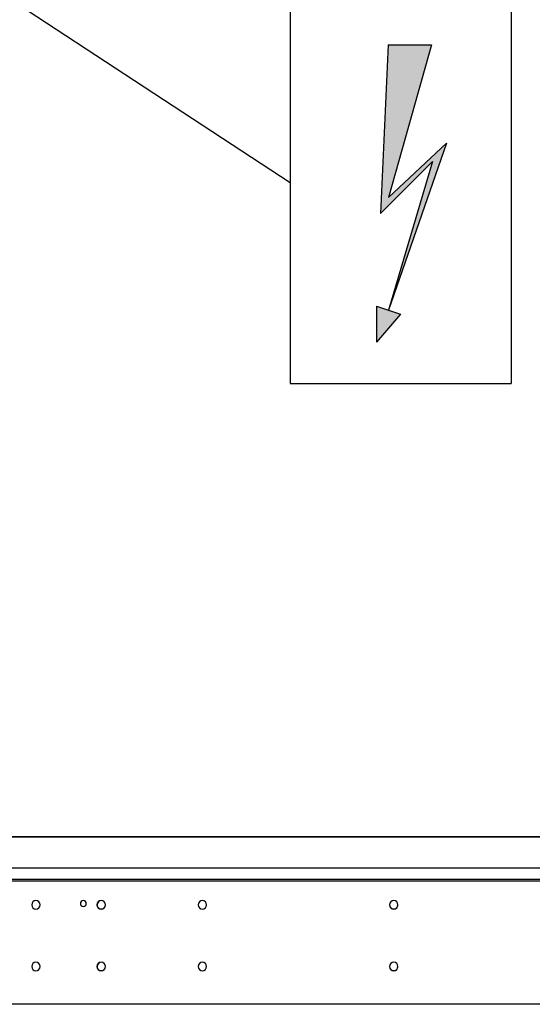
# Model space of a CAD drawing. Extents: x -156717 to 425753, y -51191 to 363295.
# Tile 272 of 502: x 135578 to 135886, y 112052 to 112643. Entities that reach past the tile are written whole.
import ezdxf

# ---------------------------------------------------------------- set-up
doc = ezdxf.new("R2010")
doc.units = 0
doc.header["$LTSCALE"] = 50
doc.layers.get('0').update_dxf_attribs({"linetype": 'CONTINUOUS'})
doc.layers.get('Defpoints').update_dxf_attribs({"linetype": 'CONTINUOUS'})
doc.layers.add('SYMBOLES', color=7, linetype='CONTINUOUS')
doc.layers.add('WL570---_TOEVOER', color=3, linetype='CONTINUOUS')
doc.styles.get("Standard").update_dxf_attribs({"font": 'ARIAL.TTF'})
doc.dimstyles.new('ISO-25', dxfattribs={"dimtxt": 2.5, "dimasz": 2.5, "dimexe": 1.25, "dimexo": 0.625, "dimtad": 1, "dimtih": 1, "dimdec": 4, "dimdsep": 46, "dimtxsty": 'Standard', "dimcen": 2.5, "dimadec": 0, "dimazin": 0, "dimtfac": 1, "dimtdec": 4, "dimtmove": 0, "dimatfit": 3, "dimfxl": 0, "dimtvp": 1, "dimtolj": 1, "dimtzin": 0, "dimarcsym": 0})

# ---------------------------------------------------------------- blocks, each defined once
blk = doc.blocks.new('*D172')
at = {"layer": 'Defpoints', "color": 0, "transparency": 16777216}
for p in [(134545.26, 113381.48), (135940.39, 113381.48), (135156.73, 112051.69)]:
    blk.add_point(p, dxfattribs=at)
at = {"layer": 'WL570---_TOEVOER', "color": 0, "lineweight": -2, "transparency": 16777216}
for p, q in [((135909.14, 113381.48), (134482.76, 113381.48)), ((134545.26, 113256.48), (134545.26, 112794.14)), ((134545.26, 112176.69), (134545.26, 112603.91)), ((135125.48, 112051.69), (134482.76, 112051.69))]:
    blk.add_line(p, q, dxfattribs=at)
at = {"layer": 'WL570---_TOEVOER', "color": 0, "transparency": 16777216}
for points in [[(134524.43, 113256.48), (134566.1, 113256.48), (134545.26, 113381.48)], [(134524.43, 112176.69), (134566.1, 112176.69), (134545.26, 112051.69)]]:
    blk.add_solid(points, dxfattribs=at)
at = {"layer": 'WL570---_TOEVOER', "color": 0, "transparency": 16777216, "insert": (134545.26, 112699.03), "char_height": 125, "attachment_point": 5}
blk.add_mtext('\\A1;1330 HT', dxfattribs=at)
blk = doc.blocks.new('*D173')
at = {"layer": 'Defpoints', "color": 0, "transparency": 16777216}
for p in [(137229.41, 113718.57), (135107.6, 113104.68), (137229.41, 112478.13)]:
    blk.add_point(p, dxfattribs=at)
at = {"layer": 'WL570---_TOEVOER', "color": 0, "lineweight": -2, "transparency": 16777216}
for p, q in [((135107.6, 113135.93), (135107.6, 113781.07)), ((137229.41, 112509.38), (137229.41, 113781.07)), ((135232.6, 113718.57), (137104.41, 113718.57))]:
    blk.add_line(p, q, dxfattribs=at)
at = {"layer": 'WL570---_TOEVOER', "color": 0, "transparency": 16777216}
for points in [[(135232.6, 113739.4), (135232.6, 113697.73), (135107.6, 113718.57)], [(137104.41, 113739.4), (137104.41, 113697.73), (137229.41, 113718.57)]]:
    blk.add_solid(points, dxfattribs=at)
at = {"layer": 'WL570---_TOEVOER', "color": 0, "transparency": 16777216, "insert": (136154.15, 113812.61), "char_height": 125, "attachment_point": 5}
blk.add_mtext('\\A1;2122 HT', dxfattribs=at)
blk = doc.blocks.new('ELEC_BL4', base_point=(179.7, 231.513))
at = {"layer": 'SYMBOLES', "color": 2, "linetype": 'Continuous'}
for p, q in [((167.086, 240.463), (186.921, 227.46)), ((189.315, 230.821), (189.123, 226.703)), ((189.315, 230.821), (190.37, 230.821)), ((190.37, 230.821), (189.319, 227.096)), ((189.319, 227.096), (190.739, 228.421)), ((190.739, 228.421), (189.319, 224.35)), ((189.123, 226.703), (190.398, 227.978)), ((190.398, 227.978), (189.319, 224.35)), ((189.025, 224.449), (189.025, 223.566)), ((189.025, 224.449), (189.613, 224.252)), ((189.613, 224.252), (189.025, 223.566))]:
    blk.add_line(p, q, dxfattribs=at)
at = {"layer": 'SYMBOLES', "color": 7, "linetype": 'Continuous'}
for p, q in [((192.314, 232.562), (186.921, 232.562)), ((186.921, 232.562), (186.921, 222.562)), ((192.314, 232.562), (192.314, 222.562)), ((186.921, 222.562), (192.314, 222.562))]:
    blk.add_line(p, q, dxfattribs=at)
at = {"layer": 'SYMBOLES', "color": 2, "linetype": 'Continuous'}
for points in [[(169.451, 239.511), (167.086, 240.463), (168.903, 238.674)], [(189.319, 227.096), (189.123, 226.703), (190.37, 230.821)], [(189.123, 226.703), (189.315, 230.821), (190.37, 230.821)], [(189.319, 227.096), (190.739, 228.421), (190.398, 227.978)], [(190.739, 228.421), (189.319, 224.35), (190.398, 227.978)], [(190.398, 227.978), (189.123, 226.703), (189.319, 227.096)], [(189.025, 223.566), (189.025, 224.449), (189.613, 224.252)]]:
    blk.add_solid(points, dxfattribs=at)

msp = doc.modelspace()

# ---------------------------------------------------------------- linework, layer by layer
at = {"color": 3, "linetype": 'Continuous'}
for p, q in [((136123.25075, 112152.20153), (135394.64454, 112152.20153)), ((135394.64454, 112152.20153), (136123.25075, 112152.20153)), ((135324.63433, 112133.69884), (137041.88466, 112133.69884)), ((137036.88393, 112126.62674), (135329.63506, 112126.62674)), ((137207.40878, 112051.68688), (135159.11021, 112051.68688)), ((137207.40878, 112051.68688), (135159.11021, 112051.68688))]:
    msp.add_line(p, q, dxfattribs=at)
at = {"color": 7, "linetype": 'Continuous'}
msp.add_line((137036.88393, 112125.56592), (135329.63506, 112125.56592), dxfattribs=at)
at = {"color": 3, "linetype": 'Continuous'}
for centre, radius, start, end in [((135588.17275, 112111.39558), 2.55037, 0, 180), ((135616.6769, 112112.1957), 1.75026, 90, 270), ((135616.6769, 112112.1957), 1.75026, 270, 90), ((135627.42847, 112111.39558), 2.55037, 0, 180), ((135688.18733, 112111.39558), 2.55037, 0, 180), ((135803.20409, 112111.39558), 2.55037, 0, 180), ((135588.17275, 112111.39558), 2.55037, 180, 0), ((135627.42847, 112111.39558), 2.55037, 180, 0), ((135688.18733, 112111.39558), 2.55037, 180, 0), ((135803.20409, 112111.39558), 2.55037, 180, 0), ((135588.17275, 112074.39019), 2.55037, 0, 180), ((135627.42847, 112074.39019), 2.55037, 0, 180), ((135688.18733, 112074.39019), 2.55037, 0, 180), ((135803.20409, 112074.39019), 2.55037, 0, 180), ((135588.17275, 112074.39019), 2.55037, 180, 0), ((135627.42847, 112074.39019), 2.55037, 180, 0), ((135688.18733, 112074.39019), 2.55037, 180, 0), ((135803.20409, 112074.39019), 2.55037, 180, 0)]:
    msp.add_arc(centre, radius, start, end, dxfattribs=at)
at = {"color": 7, "linetype": 'Continuous'}
for centre, start, end in [((135627.47848, 112111.39558), 90.5691512, 177.93660907), ((135627.42847, 112111.4956), 187.02143407, 193.84848239), ((135627.47848, 112111.39558), 177.93660907, 180), ((135627.47848, 112111.39558), 180, 197.93828324), ((135627.42847, 112111.4956), 193.84848239, 196.46330254), ((135627.42847, 112111.4956), 196.46330254, 343.53669746), ((135627.42847, 112111.4956), 343.53669746, 346.15151761), ((135803.20109, 112111.4956), 193.84848239, 196.97282673), ((135803.20109, 112111.4956), 196.97282673, 344.04573104), ((135803.20109, 112111.4956), 344.04573104, 346.15151761), ((135803.20109, 112111.4956), 346.15151761, 351.65288191), ((135627.47848, 112074.39019), 90.5691512, 177.93660907), ((135627.42847, 112074.49021), 187.02143407, 193.84848239), ((135627.47848, 112074.39019), 177.93660907, 180), ((135627.47848, 112074.39019), 180, 197.93828324), ((135627.42847, 112074.49021), 193.84848239, 196.46330254), ((135627.42847, 112074.49021), 196.46330254, 343.53669746), ((135627.42847, 112074.49021), 343.53669746, 346.15151761), ((135803.20109, 112074.49021), 193.84848239, 196.97282673), ((135803.20109, 112074.49021), 196.97282673, 344.04573104), ((135803.20109, 112074.49021), 344.04573104, 346.15151761), ((135803.20109, 112074.49021), 346.15151761, 351.65288191)]:
    msp.add_arc(centre, 2.55037, start, end, dxfattribs=at)

# ---------------------------------------------------------------- block references
at = {"layer": 'SYMBOLES', "color": 2, "linetype": 'Continuous', "xscale": 24.6189733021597, "yscale": 24.6189733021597, "zscale": 24.618973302}
msp.add_blockref('ELEC_BL4', (135563.21682, 112644.95425), dxfattribs=at)

# ---------------------------------------------------------------- dimensions: what is measured, and where the dimension line sits
at = {"layer": 'WL570---_TOEVOER'}
dim = msp.add_linear_dim(base=(137229.41199, 113718.56511), p1=(135107.6027, 113104.68397), p2=(137229.41199, 112478.13366), text='<> HT', dimstyle='ISO-25', override={"dimscale": 50, "dimdec": 0}, dxfattribs=at)
dim.commit()
dim.dimension.update_dxf_attribs({"geometry": '*D173', "text_midpoint": (136154.14915, 113718.56511), "dimtype": 160})
dim = msp.add_linear_dim(base=(134545.26244, 113381.48072), p1=(135156.72524, 112051.68688), p2=(135940.38646, 113381.48072), angle=90, text='<> HT', dimstyle='ISO-25', override={"dimscale": 50, "dimdec": 0}, dxfattribs=at)
dim.commit()
dim.dimension.update_dxf_attribs({"geometry": '*D172', "text_midpoint": (134545.26244, 112699.02912), "dimtype": 160})

doc.saveas('drawing.dxf')
